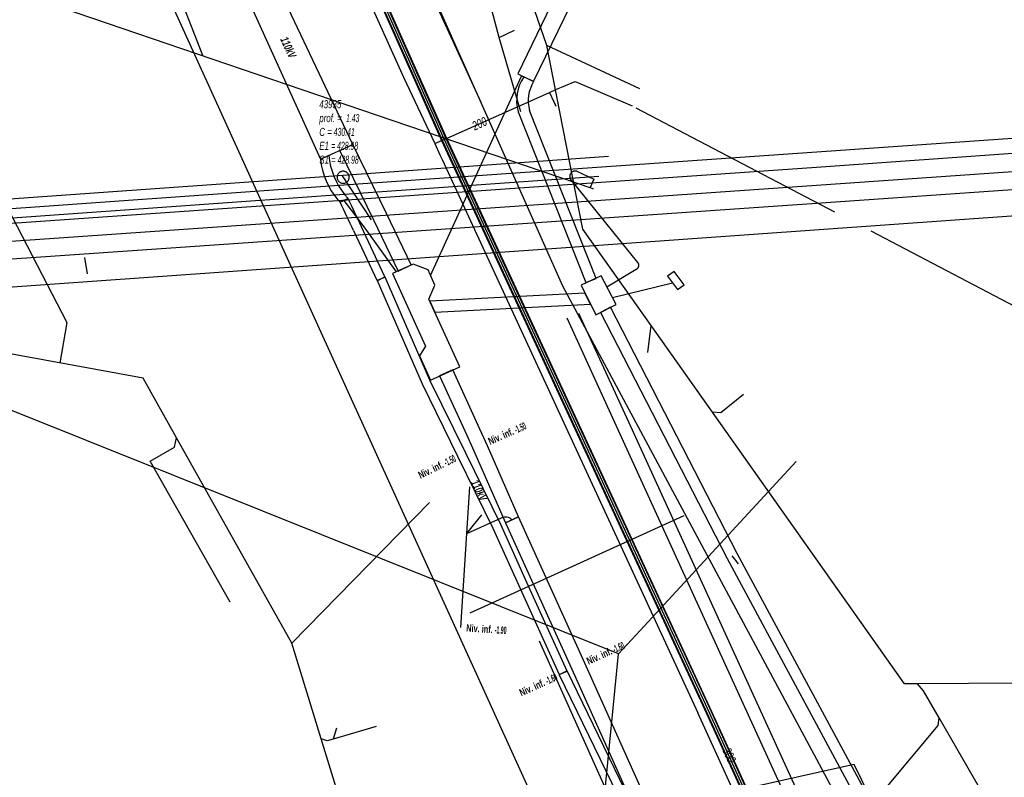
# Model space of a CAD drawing. Header units: metres. Extents: x 2695563 to 2696938, y 1260544 to 1262032.
# Tile 269 of 340: x 2696514 to 2696575, y 1261669 to 1261716. Entities that reach past the tile are written whole.
import ezdxf

# ---------------------------------------------------------------- set-up
doc = ezdxf.new("R2010")
doc.units = ezdxf.units.M
doc.header["$LTSCALE"] = 100
doc.linetypes.add('AUSGEZOGEN', pattern=[0])
doc.linetypes.add('STRICHLINIE2_S3', pattern=[0.25, 0.15, -0.1])
for name, color, linetype in [('Eau portable_Cadastre des conduites_Conduite', 171, 'AUSGEZOGEN'), ('Eau potable_Cadastre des conduites_Conduite_Texte', 171, 'AUSGEZOGEN'), ('EU_Cadastre des conduites', 24, 'AUSGEZOGEN'), ('EU_Cadastre des conduites_Axe de tracé', 24, 'AUSGEZOGEN'), ('EU_Cadastre des conduites_Regard normalisé – Texte', 24, 'AUSGEZOGEN'), ('EU_Cadastre des conduites_Regard – Ligne de détail', 24, 'AUSGEZOGEN'), ('Gaz_Cadastre des conduites_Conduite', 32, 'AUSGEZOGEN'), ('Gaz_Cadastre des conduites_Conduite_Texte', 32, 'AUSGEZOGEN'), ('Réseau électrique_Cadastre des conduite_Bord du tracé', 1, 'AUSGEZOGEN'), ('Réseau électrique_Cadastre des conduite_Tronçon de tracé', 1, 'AUSGEZOGEN'), ('Réseau électrique_Cadastre des conduite_Tronçon de tracé_Texte', 1, 'AUSGEZOGEN'), ('Réseau électrique_Cadastre des conduites_Ouvrage_Surface-Ligne-Point', 1, 'AUSGEZOGEN'), ('Réseau électrique_Point altimétrique_Texte', 7, 'AUSGEZOGEN'), ('Télécommunications_SW_Cadastre des conduites_Bord du tracé', 94, 'AUSGEZOGEN')]:
    doc.layers.add(name, color=color, linetype=linetype)
doc.styles.add('ARIAL', font='arial.ttf')
doc.styles.add('ARIALNARROW', font='ARIALN.TTF')
pattern_1 = [(0, (2703955, 1269100), (4050, 4050), [4050, -4050]), (90, (2703955, 1269100), (-4050, 4050), [4050, -4050])]
pattern_2 = [(0, (2708005, 1273150), (6075, 6075), [6075, -6075]), (90, (2708005, 1273150), (-6075, 6075), [6075, -6075])]

# ---------------------------------------------------------------- blocks, each defined once
blk = doc.blocks.new('COMPLEXOBJECT_1541')
at = {"layer": 'EU_Cadastre des conduites', "color": 24, "linetype": 'AUSGEZOGEN', "transparency": 33554687}
blk.add_lwpolyline([(6709.351, 11715.539), (6690.908, 11714.558), (6688.488, 11714.43), (6681.929, 11714.081), (6679.831, 11713.969), (6562.5, 11705.81), (6483.786, 11700.323)], dxfattribs=at)
blk = doc.blocks.new('COMPLEXOBJECT_1617')
at = {"layer": 'Réseau électrique_Cadastre des conduite_Bord du tracé', "color": 1, "linetype": 'AUSGEZOGEN', "transparency": 33554687}
for p, q in [((6544.916, 11712.263), (6544.302, 11712.559)), ((6548.812, 11700.016), (6544.666, 11710.476))]:
    blk.add_line(p, q, dxfattribs=at)
blk.add_lwpolyline([(6543.946, 11710.393), (6548.161, 11699.758), (6548.812, 11700.016)], dxfattribs=at)
for centre, radius, start, end in [((6546.536, 11711.08), 2.679, 146.48625, 194.84658), ((6546.797, 11711.089), 2.217, 148.02751, 196.04459)]:
    blk.add_arc(centre, radius, start, end, dxfattribs=at)
blk = doc.blocks.new('COMPLEXOBJECT_1654')
at = {"layer": 'Réseau électrique_Cadastre des conduite_Bord du tracé', "color": 1, "linetype": 'AUSGEZOGEN', "transparency": 33554687}
for points in [[(6553.702, 11661.611), (6553.533, 11661.974), (6551.885, 11665.504), (6546.995, 11675.601), (6546.509, 11675.366), (6553.044, 11661.874)], [(6547.813, 11653.805), (6547.914, 11653.397), (6549.904, 11653.976)]]:
    blk.add_lwpolyline(points, dxfattribs=at)
for centre, radius, start, end in [((6547.923, 11660.076), 5.427, 341.94193, 19.34223), ((6547.818, 11660.012), 6.097, 342.24211, 15.20742), ((6546.541, 11660.586), 6.899, 280.62313, 341.47413), ((6546.977, 11660.33), 6.996, 294.73598, 341.85913)]:
    blk.add_arc(centre, radius, start, end, dxfattribs=at)
blk = doc.blocks.new('COMPLEXOBJECT_1862')
at = {"layer": 'Réseau électrique_Cadastre des conduite_Bord du tracé', "color": 1, "linetype": 'AUSGEZOGEN', "transparency": 33554687}
for p, q in [((6532.181, 11707.668), (6531.662, 11707.432)), ((6533.374, 11704.986), (6533.162, 11705.236))]:
    blk.add_line(p, q, dxfattribs=at)
blk.add_lwpolyline([(6532.744, 11704.912), (6532.886, 11704.756), (6533.374, 11704.986)], dxfattribs=at)
for centre, radius, start, end in [((6536.795, 11708.115), 4.635, 185.536, 218.39951), ((6536.174, 11707.877), 4.534, 185.63336, 220.84063)]:
    blk.add_arc(centre, radius, start, end, dxfattribs=at)
blk = doc.blocks.new('COMPLEXOBJECT_1871')
at = {"layer": 'Réseau électrique_Cadastre des conduite_Bord du tracé', "color": 1, "linetype": 'AUSGEZOGEN', "transparency": 33554687}
for p, q in [((6533.374, 11704.986), (6532.886, 11704.756)), ((6535.67, 11700.109), (6534.202, 11703.227))]:
    blk.add_line(p, q, dxfattribs=at)
blk.add_lwpolyline([(6533.713, 11702.998), (6535.182, 11699.879), (6535.67, 11700.109)], dxfattribs=at)
for centre, radius, start, end in [((6487.857, 11682.5), 50.229, 24.08513, 26.30142), ((6487.098, 11682.129), 51.613, 24.12823, 26.28656)]:
    blk.add_arc(centre, radius, start, end, dxfattribs=at)
blk = doc.blocks.new('COMPLEXOBJECT_2000')
at = {"layer": 'Réseau électrique_Cadastre des conduite_Tronçon de tracé', "color": 1, "linetype": 'STRICHLINIE2_S3', "transparency": 33554687}
blk.add_line((6551.398, 11701.005), (6547.242, 11706.152), dxfattribs=at)
for centre, radius, start, end in [((6547.499, 11706.367), 0.335, 71.28869, 219.80403), ((6551.186, 11700.834), 0.272, 294.2231, 38.93029)]:
    blk.add_arc(centre, radius, start, end, dxfattribs=at)
blk = doc.blocks.new('COMPLEXOBJECT_2578')
at = {"layer": 'Réseau électrique_Cadastre des conduite_Tronçon de tracé', "color": 1, "linetype": 'AUSGEZOGEN', "transparency": 33554687}
blk.add_lwpolyline([(6687.374, 11711.829), (6677.882, 11711.242), (6484.478, 11697.478)], dxfattribs=at)

msp = doc.modelspace()

# ---------------------------------------------------------------- hatches: boundary and pattern name
at = {"layer": 'Réseau électrique_Cadastre des conduite_Bord du tracé', "lineweight": 18, "transparency": 33554687}
h = msp.add_hatch(dxfattribs=at)
h.set_pattern_fill('MUSTER', color=1, scale=6075, style=0, pattern_type=2)
h.set_pattern_definition(pattern_2)
h.paths.add_polyline_path([(2696534.652, 1261708.158), (2696520.148, 1261738.755), (2696518.637, 1261738.102), (2696532.632, 1261707.242)], flags=0)
h = msp.add_hatch(dxfattribs=at)
h.set_pattern_fill('MUSTER', color=1, scale=6075, style=0, pattern_type=2)
h.set_pattern_definition(pattern_2)
h.paths.add_polyline_path([(2696545.886, 1261712.073), (2696549.702, 1261719.988), (2696549.89, 1261720.377), (2696548.899, 1261720.855), (2696548.715, 1261720.473), (2696544.895, 1261712.551)], flags=0)
h = msp.add_hatch(dxfattribs=at)
h.set_pattern_fill('MUSTER', color=1, scale=6075, style=0, pattern_type=2)
h.set_pattern_definition(pattern_2)
h.paths.add_polyline_path([(2696549.782, 1261699.826), (2696545.636, 1261710.286), (2696545.62, 1261710.344), (2696545.606, 1261710.402), (2696545.593, 1261710.461), (2696545.582, 1261710.52), (2696545.573, 1261710.579), (2696545.565, 1261710.638), (2696545.559, 1261710.698), (2696545.554, 1261710.758), (2696545.551, 1261710.817), (2696545.55, 1261710.877), (2696545.55, 1261710.937), (2696545.552, 1261710.997), (2696545.555, 1261711.057), (2696545.56, 1261711.117), (2696545.567, 1261711.176), (2696545.575, 1261711.236), (2696545.585, 1261711.295), (2696545.597, 1261711.354), (2696545.61, 1261711.412), (2696545.625, 1261711.47), (2696545.641, 1261711.528), (2696545.659, 1261711.585), (2696545.678, 1261711.642), (2696545.699, 1261711.698), (2696545.721, 1261711.754), (2696545.745, 1261711.809), (2696545.77, 1261711.863), (2696545.797, 1261711.917), (2696545.825, 1261711.97), (2696545.855, 1261712.022), (2696545.886, 1261712.073), (2696545.272, 1261712.369), (2696545.233, 1261712.308), (2696545.195, 1261712.245), (2696545.159, 1261712.182), (2696545.124, 1261712.117), (2696545.092, 1261712.052), (2696545.061, 1261711.986), (2696545.032, 1261711.919), (2696545.005, 1261711.851), (2696544.98, 1261711.783), (2696544.956, 1261711.714), (2696544.935, 1261711.644), (2696544.915, 1261711.574), (2696544.898, 1261711.503), (2696544.882, 1261711.432), (2696544.868, 1261711.36), (2696544.856, 1261711.288), (2696544.846, 1261711.216), (2696544.839, 1261711.143), (2696544.833, 1261711.071), (2696544.829, 1261710.998), (2696544.827, 1261710.925), (2696544.827, 1261710.852), (2696544.829, 1261710.779), (2696544.833, 1261710.706), (2696544.839, 1261710.633), (2696544.847, 1261710.561), (2696544.857, 1261710.489), (2696544.869, 1261710.417), (2696544.882, 1261710.345), (2696544.898, 1261710.274), (2696544.916, 1261710.203), (2696549.131, 1261699.568)], flags=0)
h = msp.add_hatch(dxfattribs=at)
h.set_pattern_fill('MUSTER', color=1, scale=6075, style=0, pattern_type=2)
h.set_pattern_definition(pattern_2)
h.paths.add_polyline_path([(2696538.275, 1261700.667), (2696536.744, 1261703.869), (2696534.652, 1261708.158), (2696533.843, 1261707.763), (2696535.933, 1261703.478), (2696537.463, 1261700.278)], flags=0)
h = msp.add_hatch(dxfattribs=at)
h.set_pattern_fill('MUSTER', color=1, scale=6075, style=0, pattern_type=2)
h.set_pattern_definition(pattern_2)
h.paths.add_polyline_path([(2696534.344, 1261704.796), (2696534.132, 1261705.046), (2696534.079, 1261705.114), (2696534.028, 1261705.182), (2696533.978, 1261705.252), (2696533.929, 1261705.322), (2696533.882, 1261705.394), (2696533.835, 1261705.466), (2696533.791, 1261705.539), (2696533.747, 1261705.613), (2696533.705, 1261705.688), (2696533.664, 1261705.763), (2696533.625, 1261705.84), (2696533.587, 1261705.917), (2696533.551, 1261705.994), (2696533.516, 1261706.073), (2696533.482, 1261706.151), (2696533.45, 1261706.231), (2696533.419, 1261706.311), (2696533.39, 1261706.392), (2696533.363, 1261706.473), (2696533.337, 1261706.555), (2696533.312, 1261706.637), (2696533.289, 1261706.719), (2696533.267, 1261706.802), (2696533.247, 1261706.886), (2696533.229, 1261706.97), (2696533.212, 1261707.054), (2696533.197, 1261707.138), (2696533.183, 1261707.223), (2696533.171, 1261707.308), (2696533.16, 1261707.393), (2696533.151, 1261707.478), (2696532.632, 1261707.242), (2696532.642, 1261707.153), (2696532.653, 1261707.064), (2696532.666, 1261706.975), (2696532.681, 1261706.886), (2696532.698, 1261706.798), (2696532.717, 1261706.71), (2696532.737, 1261706.622), (2696532.759, 1261706.535), (2696532.783, 1261706.448), (2696532.808, 1261706.362), (2696532.835, 1261706.276), (2696532.864, 1261706.191), (2696532.894, 1261706.107), (2696532.927, 1261706.023), (2696532.96, 1261705.94), (2696532.996, 1261705.857), (2696533.033, 1261705.775), (2696533.072, 1261705.694), (2696533.112, 1261705.614), (2696533.154, 1261705.534), (2696533.197, 1261705.456), (2696533.242, 1261705.378), (2696533.289, 1261705.301), (2696533.337, 1261705.225), (2696533.386, 1261705.15), (2696533.437, 1261705.076), (2696533.49, 1261705.003), (2696533.544, 1261704.931), (2696533.599, 1261704.86), (2696533.656, 1261704.791), (2696533.714, 1261704.722), (2696533.856, 1261704.566)], flags=0)
h = msp.add_hatch(dxfattribs=at)
h.set_pattern_fill('MUSTER', color=1, scale=6075, style=0, pattern_type=2)
h.set_pattern_definition(pattern_2)
h.paths.add_polyline_path([(2696536.64, 1261699.919), (2696535.172, 1261703.037), (2696535.146, 1261703.094), (2696535.121, 1261703.151), (2696535.095, 1261703.209), (2696535.069, 1261703.266), (2696535.043, 1261703.323), (2696535.017, 1261703.38), (2696534.991, 1261703.437), (2696534.965, 1261703.494), (2696534.938, 1261703.551), (2696534.912, 1261703.608), (2696534.886, 1261703.665), (2696534.859, 1261703.722), (2696534.833, 1261703.778), (2696534.806, 1261703.835), (2696534.78, 1261703.892), (2696534.753, 1261703.949), (2696534.726, 1261704.005), (2696534.699, 1261704.062), (2696534.672, 1261704.119), (2696534.645, 1261704.175), (2696534.618, 1261704.232), (2696534.591, 1261704.289), (2696534.564, 1261704.345), (2696534.537, 1261704.402), (2696534.509, 1261704.458), (2696534.482, 1261704.514), (2696534.455, 1261704.571), (2696534.427, 1261704.627), (2696534.399, 1261704.683), (2696534.372, 1261704.74), (2696534.344, 1261704.796), (2696533.856, 1261704.566), (2696533.884, 1261704.51), (2696533.911, 1261704.454), (2696533.939, 1261704.397), (2696533.967, 1261704.341), (2696533.994, 1261704.285), (2696534.021, 1261704.228), (2696534.049, 1261704.172), (2696534.076, 1261704.115), (2696534.103, 1261704.059), (2696534.13, 1261704.002), (2696534.157, 1261703.946), (2696534.184, 1261703.889), (2696534.211, 1261703.833), (2696534.238, 1261703.776), (2696534.265, 1261703.719), (2696534.291, 1261703.663), (2696534.318, 1261703.606), (2696534.344, 1261703.549), (2696534.371, 1261703.492), (2696534.397, 1261703.435), (2696534.424, 1261703.379), (2696534.45, 1261703.322), (2696534.476, 1261703.265), (2696534.502, 1261703.208), (2696534.528, 1261703.151), (2696534.554, 1261703.094), (2696534.58, 1261703.037), (2696534.606, 1261702.98), (2696534.632, 1261702.922), (2696534.657, 1261702.865), (2696534.683, 1261702.808), (2696536.152, 1261699.689)], flags=0)
h = msp.add_hatch(dxfattribs=at)
h.set_pattern_fill('MUSTER', color=1, scale=6075, style=0, pattern_type=2)
h.set_pattern_definition(pattern_2)
h.paths.add_polyline_path([(2696536.149, 1261699.696), (2696538.948, 1261693.273), (2696541.147, 1261688.782), (2696543.349, 1261684.286), (2696545.146, 1261680.321), (2696547.476, 1261675.182), (2696547.968, 1261675.405), (2696545.47, 1261680.914), (2696543.837, 1261684.516), (2696541.662, 1261688.958), (2696539.438, 1261693.499), (2696536.644, 1261699.912)], flags=0)
h = msp.add_hatch(dxfattribs=at)
h.set_pattern_fill('MUSTER', color=1, scale=6075, style=0, pattern_type=2)
h.set_pattern_definition(pattern_2)
h.paths.add_polyline_path([(2696539.739, 1261697.739), (2696549.421, 1261698.231), (2696549.079, 1261698.915), (2696539.428, 1261698.424)], flags=0)
h = msp.add_hatch(dxfattribs=at)
h.set_pattern_fill('MUSTER', color=1, scale=6075, style=0, pattern_type=2)
h.set_pattern_definition(pattern_2)
h.paths.add_polyline_path([(2696567.878, 1261665.396), (2696558.546, 1261682.728), (2696550.674, 1261698.038), (2696550.052, 1261697.718), (2696557.926, 1261682.402), (2696567.257, 1261665.073)], flags=0)
h = msp.add_hatch(dxfattribs=at)
h.set_pattern_fill('MUSTER', color=1, scale=6075, style=0, pattern_type=2)
h.set_pattern_definition(pattern_2)
h.paths.add_polyline_path([(2696544.952, 1261684.999), (2696543.01, 1261689.409), (2696542.549, 1261690.458), (2696540.859, 1261694.142), (2696540.04, 1261693.768), (2696541.728, 1261690.089), (2696542.08, 1261689.289), (2696544.128, 1261684.636)], flags=0)
h = msp.add_hatch(dxfattribs=at)
h.set_pattern_fill('MUSTER', color=1, scale=6075, style=0, pattern_type=2)
h.set_pattern_definition(pattern_2)
h.paths.add_polyline_path([(2696544.951, 1261685.001), (2696544.129, 1261684.634), (2696548.256, 1261675.532), (2696552.339, 1261666.421), (2696554.672, 1261661.421), (2696556.635, 1261657.168), (2696557.453, 1261657.545), (2696555.489, 1261661.799), (2696553.158, 1261666.795), (2696549.076, 1261675.902)], flags=0)
h = msp.add_hatch(dxfattribs=at)
h.set_pattern_fill('MUSTER', color=1, scale=6075, style=0, pattern_type=2)
h.set_pattern_definition(pattern_2)
h.paths.add_polyline_path([(2696550.874, 1261653.786), (2696551.042, 1261653.866), (2696551.207, 1261653.95), (2696551.37, 1261654.039), (2696551.531, 1261654.132), (2696551.689, 1261654.229), (2696551.844, 1261654.33), (2696551.997, 1261654.436), (2696552.147, 1261654.545), (2696552.294, 1261654.659), (2696552.438, 1261654.776), (2696552.578, 1261654.897), (2696552.716, 1261655.022), (2696552.85, 1261655.15), (2696552.981, 1261655.282), (2696553.108, 1261655.417), (2696553.231, 1261655.556), (2696553.351, 1261655.697), (2696553.467, 1261655.842), (2696553.579, 1261655.99), (2696553.687, 1261656.141), (2696553.791, 1261656.295), (2696553.891, 1261656.451), (2696553.987, 1261656.61), (2696554.078, 1261656.772), (2696554.166, 1261656.936), (2696554.248, 1261657.102), (2696554.327, 1261657.27), (2696554.401, 1261657.44), (2696554.47, 1261657.612), (2696554.535, 1261657.786), (2696554.595, 1261657.962), (2696554.629, 1261658.07), (2696554.66, 1261658.179), (2696554.689, 1261658.288), (2696554.717, 1261658.398), (2696554.742, 1261658.508), (2696554.766, 1261658.619), (2696554.787, 1261658.73), (2696554.806, 1261658.841), (2696554.823, 1261658.953), (2696554.838, 1261659.065), (2696554.851, 1261659.178), (2696554.862, 1261659.291), (2696554.871, 1261659.403), (2696554.878, 1261659.516), (2696554.882, 1261659.629), (2696554.885, 1261659.742), (2696554.885, 1261659.856), (2696554.884, 1261659.969), (2696554.88, 1261660.082), (2696554.874, 1261660.195), (2696554.866, 1261660.308), (2696554.856, 1261660.421), (2696554.844, 1261660.533), (2696554.83, 1261660.645), (2696554.813, 1261660.757), (2696554.795, 1261660.869), (2696554.774, 1261660.98), (2696554.752, 1261661.091), (2696554.727, 1261661.202), (2696554.701, 1261661.312), (2696554.672, 1261661.421), (2696554.503, 1261661.784), (2696552.855, 1261665.314), (2696547.965, 1261675.411), (2696547.479, 1261675.176), (2696554.014, 1261661.684), (2696554.051, 1261661.576), (2696554.085, 1261661.467), (2696554.117, 1261661.357), (2696554.147, 1261661.247), (2696554.175, 1261661.136), (2696554.2, 1261661.024), (2696554.222, 1261660.912), (2696554.243, 1261660.8), (2696554.261, 1261660.687), (2696554.277, 1261660.574), (2696554.29, 1261660.46), (2696554.301, 1261660.347), (2696554.309, 1261660.233), (2696554.315, 1261660.119), (2696554.319, 1261660.004), (2696554.32, 1261659.89), (2696554.319, 1261659.776), (2696554.316, 1261659.662), (2696554.31, 1261659.547), (2696554.301, 1261659.433), (2696554.291, 1261659.32), (2696554.278, 1261659.206), (2696554.262, 1261659.093), (2696554.244, 1261658.98), (2696554.224, 1261658.868), (2696554.201, 1261658.756), (2696554.176, 1261658.644), (2696554.149, 1261658.533), (2696554.119, 1261658.423), (2696554.087, 1261658.313), (2696554.053, 1261658.204), (2696553.974, 1261657.981), (2696553.888, 1261657.761), (2696553.794, 1261657.544), (2696553.692, 1261657.331), (2696553.584, 1261657.121), (2696553.468, 1261656.915), (2696553.345, 1261656.713), (2696553.215, 1261656.515), (2696553.079, 1261656.322), (2696552.936, 1261656.134), (2696552.787, 1261655.95), (2696552.632, 1261655.772), (2696552.47, 1261655.6), (2696552.303, 1261655.433), (2696552.13, 1261655.271), (2696551.952, 1261655.116), (2696551.769, 1261654.967), (2696551.58, 1261654.824), (2696551.387, 1261654.688), (2696551.189, 1261654.559), (2696550.987, 1261654.436), (2696550.781, 1261654.321), (2696550.571, 1261654.212), (2696550.357, 1261654.111), (2696550.14, 1261654.017), (2696549.92, 1261653.931), (2696549.697, 1261653.852), (2696549.472, 1261653.781), (2696549.244, 1261653.718), (2696549.015, 1261653.663), (2696548.783, 1261653.615), (2696548.884, 1261653.207)], flags=0)
at = {"layer": 'Réseau électrique_Cadastre des conduites_Ouvrage_Surface-Ligne-Point', "lineweight": 18, "transparency": 33554687}
h = msp.add_hatch(dxfattribs=at)
h.set_pattern_fill('MUSTER', color=1, scale=4050, style=0, pattern_type=2)
h.set_pattern_definition(pattern_1)
h.paths.add_polyline_path([(2696541.287, 1261694.337), (2696539.376, 1261698.538), (2696539.743, 1261699.403), (2696539.323, 1261700.373), (2696538.388, 1261700.709), (2696537.114, 1261700.129), (2696539.164, 1261695.623), (2696538.783, 1261695.011), (2696539.467, 1261693.509)], flags=0)
h = msp.add_hatch(dxfattribs=at)
h.set_pattern_fill('MUSTER', color=1, scale=2025, style=0, pattern_type=2)
h.set_pattern_definition([(0, (2699905, 1265050), (2025, 2025), [2025, -2025]), (90, (2699905, 1265050), (-2025, 2025), [2025, -2025])])
h.paths.add_polyline_path([(2696554.822, 1261699.136), (2696555.246, 1261699.436), (2696554.62, 1261700.256), (2696554.203, 1261699.967)], flags=0)
h = msp.add_hatch(dxfattribs=at)
h.set_pattern_fill('MUSTER', color=1, scale=4050, style=0, pattern_type=2)
h.set_pattern_definition(pattern_1)
h.paths.add_polyline_path([(2696549.753, 1261697.565), (2696551.008, 1261698.209), (2696550.088, 1261699.998), (2696548.836, 1261699.402)], flags=0)

# ---------------------------------------------------------------- linework, layer by layer
at = {"layer": 'Eau portable_Cadastre des conduites_Conduite', "color": 7, "linetype": 'AUSGEZOGEN', "transparency": 33554687}
for p, q in [((2696537.79, 1261712.36), (2696539.742, 1261708.218)), ((2696546.863, 1261711.406), (2696547.263, 1261710.556)), ((2696564.562, 1261654.288), (2696556.092, 1261672.814))]:
    msp.add_line(p, q, dxfattribs=at)
for points in [[(2696529.996, 1261729.713), (2696530.299, 1261729.029), (2696537.79, 1261712.36)], [(2696546.863, 1261711.406), (2696547.274, 1261711.576), (2696548.476, 1261712.074), (2696552.005, 1261710.567)], [(2696539.742, 1261708.218), (2696541.017, 1261708.789), (2696546.863, 1261711.406)], [(2696564.615, 1261703.956), (2696554.873, 1261709.063), (2696552.271, 1261710.428)], [(2696539.742, 1261708.218), (2696540.062, 1261707.525), (2696540.199, 1261707.227), (2696556.092, 1261672.814)], [(2696605.302, 1261677.909), (2696605.31, 1261681.12), (2696605.31, 1261682.62), (2696566.879, 1261702.769)]]:
    msp.add_lwpolyline(points, dxfattribs=at)
at = {"layer": 'EU_Cadastre des conduites', "color": 24, "linetype": 'AUSGEZOGEN', "transparency": 33554687}
for p, q in [((2696525.305, 1261713.691), (2696522.481, 1261721.042)), ((2696548.94, 1261702.9), (2696546.71, 1261714.33)), ((2696552.49, 1261711.63), (2696546.71, 1261714.33)), ((2696596.652, 1261709.999), (2696534.074, 1261705.641)), ((2696512.319, 1261705.843), (2696516.863, 1261697.089)), ((2696518.137, 1261700.115), (2696517.98, 1261701.139)), ((2696516.863, 1261697.089), (2696516.415, 1261694.568)), ((2696521.603, 1261693.62), (2696504.413, 1261696.76)), ((2696552.984, 1261695.212), (2696553.19, 1261696.896)), ((2696527.007, 1261679.682), (2696522.033, 1261688.47)), ((2696539.405, 1261685.901), (2696530.85, 1261677.15)), ((2696533.617, 1261671.86), (2696533.425, 1261671.172))]:
    msp.add_line(p, q, dxfattribs=at)
for points in [[(2696546.71, 1261714.33), (2696540.358, 1261732.695), (2696539.811, 1261732.913)], [(2696534.074, 1261705.641), (2696502.059, 1261703.349), (2696484.53, 1261702.12), (2696479.87, 1261702.01), (2696477.16, 1261702.06)], [(2696568.95, 1261674.6), (2696563.46, 1261682.39), (2696557.003, 1261691.51), (2696553.19, 1261696.896), (2696548.94, 1261702.9)], [(2696530.85, 1261677.15), (2696523.685, 1261689.912), (2696521.603, 1261693.62)], [(2696558.93, 1261692.61), (2696557.53, 1261691.46), (2696557.003, 1261691.51)], [(2696522.033, 1261688.47), (2696523.55, 1261689.33), (2696523.685, 1261689.912)], [(2696537.149, 1261656.65), (2696534.628, 1261664.842), (2696534.435, 1261665.471), (2696532.682, 1261671.181), (2696530.85, 1261677.15)], [(2696546.227, 1261677.279), (2696553.638, 1261660.775), (2696554.147, 1261656.457), (2696553.787, 1261655.326), (2696551.907, 1261652.622)], [(2696600.05, 1261674.81), (2696593.32, 1261674.765), (2696586.7, 1261674.72), (2696576.09, 1261674.648), (2696569.76, 1261674.605), (2696568.95, 1261674.6)], [(2696579.42, 1261658.06), (2696571.112, 1261672.492), (2696570.14, 1261674.18), (2696569.76, 1261674.605)], [(2696536.097, 1261671.947), (2696533.425, 1261671.172), (2696533.04, 1261671.06), (2696532.682, 1261671.181)], [(2696567.68, 1261667.99), (2696571.05, 1261672.02), (2696571.112, 1261672.492)]]:
    msp.add_lwpolyline(points, dxfattribs=at)
at = {"layer": 'EU_Cadastre des conduites_Axe de tracé', "color": 24, "linetype": 'AUSGEZOGEN', "transparency": 33554687}
for p, q in [((2696681.73, 1261715.01), (2696563.47, 1261706.74)), ((2696680.86, 1261712.67), (2696563.47, 1261704.5)), ((2696550.535, 1261707.421), (2696534.031, 1261706.24)), ((2696563.47, 1261706.74), (2696484.521, 1261701.22)), ((2696549.944, 1261706.176), (2696534.117, 1261705.043)), ((2696563.47, 1261704.5), (2696484.99, 1261699.046))]:
    msp.add_line(p, q, dxfattribs=at)
for points in [[(2696534.031, 1261706.24), (2696484.397, 1261702.714), (2696479.862, 1261702.61), (2696477.227, 1261702.647)], [(2696534.117, 1261705.043), (2696484.674, 1261701.527), (2696479.878, 1261701.41), (2696477.17, 1261701.44)]]:
    msp.add_lwpolyline(points, dxfattribs=at)
at = {"layer": 'EU_Cadastre des conduites_Regard – Ligne de détail', "color": 24, "linetype": 'STRICHLINIE2_S3', "transparency": 33554687}
for start, end in [(90, 270), (270, 90)]:
    msp.add_arc((2696534.04, 1261706.121), 0.375, start, end, dxfattribs=at)
at = {"layer": 'Gaz_Cadastre des conduites_Conduite', "linetype": 'AUSGEZOGEN', "transparency": 33554687}
for p, q in [((2696531.314, 1261728.334), (2696540.159, 1261708.41)), ((2696531.331, 1261728.341), (2696540.176, 1261708.418)), ((2696531.348, 1261728.349), (2696540.193, 1261708.426)), ((2696531.588, 1261728.457), (2696540.433, 1261708.534)), ((2696531.605, 1261728.465), (2696540.45, 1261708.542)), ((2696531.622, 1261728.472), (2696540.467, 1261708.55)), ((2696540.159, 1261708.41), (2696556.644, 1261672.756)), ((2696540.176, 1261708.418), (2696556.661, 1261672.764)), ((2696540.193, 1261708.426), (2696556.678, 1261672.772)), ((2696540.433, 1261708.534), (2696556.916, 1261672.882)), ((2696540.45, 1261708.542), (2696556.933, 1261672.89)), ((2696540.467, 1261708.55), (2696556.95, 1261672.898)), ((2696556.643, 1261672.757), (2696565.047, 1261654.333)), ((2696556.661, 1261672.765), (2696565.065, 1261654.341)), ((2696556.678, 1261672.773), (2696565.082, 1261654.349)), ((2696556.916, 1261672.881), (2696565.32, 1261654.457)), ((2696556.933, 1261672.889), (2696565.337, 1261654.465)), ((2696556.951, 1261672.897), (2696565.355, 1261654.473))]:
    msp.add_line(p, q, dxfattribs=at)
at = {"layer": 'Gaz_Cadastre des conduites_Conduite', "color": 255, "linetype": 'AUSGEZOGEN', "transparency": 33554687}
for p, q in [((2696531.468, 1261728.403), (2696540.313, 1261708.48)), ((2696540.313, 1261708.48), (2696556.797, 1261672.827)), ((2696556.797, 1261672.827), (2696565.201, 1261654.403))]:
    msp.add_line(p, q, dxfattribs=at)
at = {"layer": 'Réseau électrique_Cadastre des conduite_Bord du tracé', "color": 1, "linetype": 'AUSGEZOGEN', "transparency": 33554687}
for points in [[(2696534.652, 1261708.158), (2696520.148, 1261738.755), (2696518.637, 1261738.102), (2696532.632, 1261707.242), (2696534.652, 1261708.158)], [(2696545.886, 1261712.073), (2696549.702, 1261719.988), (2696549.89, 1261720.377), (2696548.899, 1261720.855), (2696548.715, 1261720.473), (2696544.895, 1261712.551), (2696545.886, 1261712.073)], [(2696538.275, 1261700.667), (2696536.744, 1261703.869), (2696534.652, 1261708.158), (2696533.843, 1261707.763), (2696535.933, 1261703.478), (2696537.463, 1261700.278), (2696538.275, 1261700.667)], [(2696536.149, 1261699.696), (2696538.948, 1261693.273), (2696541.147, 1261688.782), (2696543.349, 1261684.286), (2696545.146, 1261680.321), (2696547.476, 1261675.182), (2696547.968, 1261675.405), (2696545.47, 1261680.914), (2696543.837, 1261684.516), (2696541.662, 1261688.958), (2696539.438, 1261693.499), (2696536.644, 1261699.912), (2696536.149, 1261699.696)], [(2696539.739, 1261697.739), (2696549.421, 1261698.231), (2696549.079, 1261698.915), (2696539.428, 1261698.424), (2696539.739, 1261697.739)], [(2696567.878, 1261665.396), (2696558.546, 1261682.728), (2696550.674, 1261698.038), (2696550.052, 1261697.718), (2696557.926, 1261682.402), (2696567.257, 1261665.073), (2696567.878, 1261665.396)], [(2696544.952, 1261684.999), (2696543.01, 1261689.409), (2696542.549, 1261690.458), (2696540.859, 1261694.142), (2696540.04, 1261693.768), (2696541.728, 1261690.089), (2696542.08, 1261689.289), (2696544.128, 1261684.636), (2696544.952, 1261684.999)], [(2696544.951, 1261685.001), (2696544.129, 1261684.634), (2696548.256, 1261675.532), (2696552.339, 1261666.421), (2696554.672, 1261661.421), (2696556.635, 1261657.168), (2696557.453, 1261657.545), (2696555.489, 1261661.799), (2696553.158, 1261666.795), (2696549.076, 1261675.902), (2696544.951, 1261685.001)]]:
    msp.add_lwpolyline(points, close=True, dxfattribs=at)
at = {"layer": 'Réseau électrique_Cadastre des conduite_Tronçon de tracé', "color": 1, "linetype": 'AUSGEZOGEN', "transparency": 33554687}
for p, q in [((2696537.097, 1261709.662), (2696514.694, 1261717.303)), ((2696543.744, 1261714.808), (2696544.701, 1261715.27)), ((2696545.085, 1261710.19), (2696543.744, 1261714.808)), ((2696539.482, 1261700.006), (2696545.127, 1261712.422)), ((2696549.578, 1261705.405), (2696537.097, 1261709.662)), ((2696535.796, 1261703.485), (2696533.991, 1261706.21)), ((2696550.444, 1261699.306), (2696552.268, 1261700.396)), ((2696550.784, 1261698.645), (2696554.512, 1261699.552)), ((2696563.403, 1261663.545), (2696547.981, 1261697.362)), ((2696541.734, 1261683.959), (2696541.922, 1261686.867)), ((2696551.155, 1261676.472), (2696529.041, 1261685.342)), ((2696541.734, 1261683.959), (2696542.67, 1261685.12)), ((2696541.734, 1261683.959), (2696543.881, 1261684.927)), ((2696541.359, 1261678.118), (2696541.734, 1261683.959)), ((2696558.623, 1261682.068), (2696558.236, 1261682.565)), ((2696544.209, 1261680.066), (2696547.864, 1261681.729)), ((2696551.155, 1261676.472), (2696552.509, 1261677.938)), ((2696548.978, 1261653.885), (2696551.155, 1261676.472))]:
    msp.add_line(p, q, dxfattribs=at)
at = {"layer": 'Réseau électrique_Cadastre des conduite_Tronçon de tracé', "color": 1, "linetype": 'STRICHLINIE2_S3', "transparency": 33554687}
for p, q in [((2696547.864, 1261681.729), (2696555.243, 1261685.086)), ((2696541.933, 1261679.031), (2696544.209, 1261680.066))]:
    msp.add_line(p, q, dxfattribs=at)
at = {"layer": 'Réseau électrique_Cadastre des conduite_Tronçon de tracé', "color": 1, "linetype": 'AUSGEZOGEN', "transparency": 33554687}
for points in [[(2696543.744, 1261714.808), (2696541.846, 1261721.923), (2696534.927, 1261735.924)], [(2696542.627, 1261710.767), (2696535.741, 1261725.783), (2696534.798, 1261726.33), (2696532.629, 1261731.09)], [(2696548.577, 1261706.494), (2696549.619, 1261705.998), (2696549.394, 1261705.492), (2696549.578, 1261705.405)], [(2696537.362, 1261700.242), (2696535.401, 1261702.955), (2696534.1, 1261704.681)], [(2696562.625, 1261667.177), (2696551.804, 1261690.88), (2696548.692, 1261697.639)]]:
    msp.add_lwpolyline(points, dxfattribs=at)
msp.add_arc((2696544.135, 1261684.418), 0.569, 44.56116, 116.486, dxfattribs=at)
at = {"layer": 'Réseau électrique_Cadastre des conduites_Ouvrage_Surface-Ligne-Point', "color": 1, "linetype": 'AUSGEZOGEN', "transparency": 33554687}
for p, q in [((2696529.041, 1261685.342), (2696503.89, 1261695.431)), ((2696552.509, 1261677.938), (2696562.218, 1261688.447))]:
    msp.add_line(p, q, dxfattribs=at)
for points in [[(2696541.287, 1261694.337), (2696539.376, 1261698.538), (2696539.743, 1261699.403), (2696539.323, 1261700.373), (2696538.388, 1261700.709), (2696537.114, 1261700.129), (2696539.164, 1261695.623), (2696538.783, 1261695.011), (2696539.467, 1261693.509), (2696541.287, 1261694.337)], [(2696554.822, 1261699.136), (2696555.246, 1261699.436), (2696554.62, 1261700.256), (2696554.203, 1261699.967), (2696554.822, 1261699.136)], [(2696549.753, 1261697.565), (2696551.008, 1261698.209), (2696550.088, 1261699.998), (2696548.836, 1261699.402), (2696549.753, 1261697.565)]]:
    msp.add_lwpolyline(points, close=True, dxfattribs=at)
at = {"layer": 'Télécommunications_SW_Cadastre des conduites_Bord du tracé', "color": 94, "linetype": 'AUSGEZOGEN', "transparency": 33554687}
for points in [[(2696534.675, 1261728.58), (2696547.675, 1261699.363), (2696563.47, 1261669.923), (2696570.801, 1261656.215), (2696573.12, 1261655.64), (2696573.919, 1261655.473)], [(2696574.22, 1261656.12), (2696569.27, 1261662.52), (2696565.82, 1261669.6), (2696563.47, 1261669.084), (2696546.833, 1261665.347), (2696519.057, 1261726.432), (2696505.92, 1261720.63), (2696490.07, 1261713.6), (2696488.606, 1261717.168), (2696486.955, 1261721.194), (2696484.11, 1261728.13)]]:
    msp.add_lwpolyline(points, dxfattribs=at)

# ---------------------------------------------------------------- block references
at = {"layer": 'EU_Cadastre des conduites', "color": 24, "linetype": 'AUSGEZOGEN', "lineweight": -3, "transparency": 33554687}
msp.add_blockref('COMPLEXOBJECT_1541', (2690000.97, 1249999.81), dxfattribs=at)
at = {"layer": 'Réseau électrique_Cadastre des conduite_Bord du tracé', "color": 1, "linetype": 'AUSGEZOGEN', "lineweight": -3, "transparency": 33554687}
for name in ['COMPLEXOBJECT_1617', 'COMPLEXOBJECT_1862', 'COMPLEXOBJECT_1871', 'COMPLEXOBJECT_1654']:
    msp.add_blockref(name, (2690000.97, 1249999.81), dxfattribs=at)
at = {"layer": 'Réseau électrique_Cadastre des conduite_Tronçon de tracé', "color": 1, "linetype": 'AUSGEZOGEN', "lineweight": -3, "transparency": 33554687}
msp.add_blockref('COMPLEXOBJECT_2578', (2690000.97, 1249999.81), dxfattribs=at)
at = {"layer": 'Réseau électrique_Cadastre des conduite_Tronçon de tracé', "color": 1, "linetype": 'STRICHLINIE2_S3', "lineweight": -3, "transparency": 33554687}
msp.add_blockref('COMPLEXOBJECT_2000', (2690000.97, 1249999.81), dxfattribs=at)

# ---------------------------------------------------------------- texts
at = {"layer": 'Eau potable_Cadastre des conduites_Conduite_Texte', "color": 7, "transparency": 33554687, "insert": (2696542.523, 1261709.457), "char_height": 0.55426, "width": 1.10633, "attachment_point": 5, "rotation": 24.1173, "style": 'ARIAL'}
msp.add_mtext('\\A1;{\\fArial|i1|b0;\\H0.554263;\\W0.700000;\\C7;200}\\P', dxfattribs=at)
at = {"layer": 'EU_Cadastre des conduites_Regard normalisé – Texte', "color": 24, "transparency": 33554687, "insert": (2696532.558, 1261710.922), "char_height": 0.50641, "width": 2.83787, "attachment_point": 1, "line_spacing_factor": 1.024096, "style": 'ARIAL'}
msp.add_mtext('\\A1;{\\fArial|b0|i1|c0|p34;\\W0.69446;43935}\\P{\\fArial|b0|i1|c0|p34;\\H0.99721x;\\W0.69446;prof. = \\W0.48612; 1.43}\\P{\\fArial|b0|i1|c0|p34;\\H0.99721x;\\W0.69446;C =\\W0.48612; 430.41}\\P{\\fArial|b0|i1|c0|p34;\\H0.99721x;\\W0.69446;E1 \\W0.48612;= 428.98}\\P{\\fArial|b0|i1|c0|p34;\\H0.99721x;\\W0.69446;S1 =\\W0.48612; 428.98}', dxfattribs=at)
at = {"layer": 'Gaz_Cadastre des conduites_Conduite_Texte', "color": 32, "transparency": 33554687, "insert": (2696558.048, 1261670.172), "char_height": 0.55825, "width": 1.11429, "attachment_point": 5, "rotation": 294.5196, "style": 'ARIAL'}
msp.add_mtext('\\A1;{\\fArial|i1|b0;\\H0.558250;\\W0.700000;\\C32;300}\\P', dxfattribs=at)
at = {"layer": 'Réseau électrique_Cadastre des conduite_Tronçon de tracé_Texte', "color": 1, "transparency": 33554687, "char_height": 0.5075, "width": 1.34542, "attachment_point": 5, "style": 'ARIALNARROW'}
for insert, rotation in [((2696530.628, 1261714.201), 294.8346), ((2696542.488, 1261686.645), 296.091)]:
    msp.add_mtext('\\A1;{\\fArial Narrow|i1|b1;\\H0.507500;\\W0.700000;\\C1;110kV}\\P', dxfattribs=dict(at, insert=insert, rotation=rotation))
at = {"layer": 'Réseau électrique_Point altimétrique_Texte', "color": 1, "transparency": 33554687, "char_height": 0.45675, "width": 6, "style": 'ARIALNARROW'}
for s, insert, attachment_point, rotation in [('\\A1;{\\fArial Narrow|b1|i0|c0|p34;\\H1x;\\W0.7;Niv. inf. \\W0.49;-1.50}', (2696543.092, 1261689.674), 4, 23.7627), ('\\A1;{\\fArial Narrow|b1|i0|c0|p34;\\H1x;\\W0.7;Niv. inf. \\W0.49;-1.50}', (2696541.003, 1261688.662), 6, 26.091), ('\\A1;{\\fArial Narrow|b1|i0|c0|p34;\\H1x;\\W0.7;Niv. inf. \\W0.49;-1.90}', (2696541.697, 1261678.09), 4, 356.3343), ('\\A1;{\\fArial Narrow|b1|i0|c0|p34;\\H1x;\\W0.7;Niv. inf. \\W0.49;-1.60}', (2696549.216, 1261675.995), 4, 24.3864), ('\\A1;{\\fArial Narrow|b1|i0|c0|p34;\\H1x;\\W0.7;Niv. inf. \\W0.49;-1.60}', (2696547.32, 1261675.066), 6, 24.3864)]:
    msp.add_mtext(s, dxfattribs=dict(at, insert=insert, attachment_point=attachment_point, rotation=rotation))

doc.saveas('drawing.dxf')
